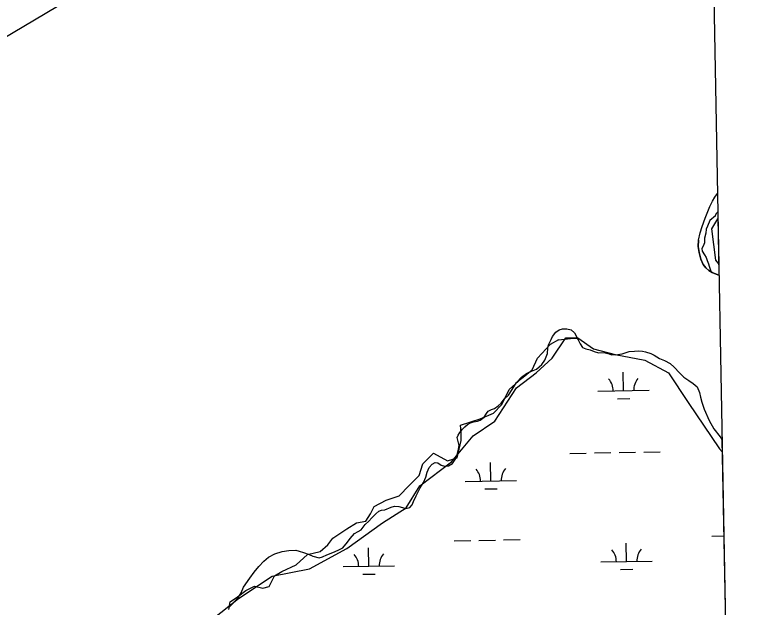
# Model space of a CAD drawing. Extents: x 3925854 to 3964121, y 224593 to 250589.
# Drawn here: x 3960477 to 3961902, y 240362 to 241517 of the extents above; entities that cross this region are included whole.
import ezdxf

# ---------------------------------------------------------------- set-up
doc = ezdxf.new("R2010")
doc.units = 0
for name, color, linetype in [('V-GRID-FRAM', 7, 'Continuous'), ('V-RIVR-EDGE', 7, 'Continuous'), ('V-SITE-VEGE', 7, 'Continuous'), ('V-TOPO-MINR', 7, 'Continuous'), ('V-TOPO-SHOR', 7, 'Continuous'), ('V-WETL-SWMP', 7, 'Continuous')]:
    doc.layers.add(name, color=color, linetype=linetype)

msp = doc.modelspace()

# ---------------------------------------------------------------- linework, layer by layer
at = {"layer": 'V-GRID-FRAM'}
msp.add_lwpolyline([(3929791.517, 248207.597), (3961703.892, 248787.859), (3962042.387, 230608.264), (3930114.146, 230027.713), (3929791.517, 248207.597)], dxfattribs=at)
at = {"layer": 'V-RIVR-EDGE'}
for points in [[(3961841.929, 241125.288), (3961831.235, 241115.864), (3961826.704, 241104.808), (3961824.167, 241098.827), (3961823.261, 241091.215), (3961820.723, 241081.609), (3961820.723, 241072.366), (3961818.005, 241066.204), (3961815.649, 241061.492), (3961816.011, 241056.055), (3961820.723, 241048.986), (3961824.167, 241043.912), (3961826.161, 241038.112), (3961828.336, 241031.406), (3961829.604, 241026.875), (3961832.504, 241019.444), (3961834.135, 241015.457)], [(3961841.491, 241124.815), (3961844.603, 241130.78), (3961846.421, 241133.018)], [(3960893.95, 240358.138), (3960896.791, 240373.288), (3960910.994, 240382.757), (3960927.091, 240395.066), (3960944.134, 240403.588), (3960960.231, 240399.8), (3960972.54, 240402.641), (3960982.956, 240423.472), (3960997.159, 240431.994), (3961025.565, 240445.25), (3961047.343, 240465.134), (3961071.961, 240470.815), (3961087.111, 240484.071), (3961096.58, 240497.328), (3961124.039, 240515.318), (3961142.976, 240526.68), (3961160.966, 240530.468), (3961170.435, 240544.671), (3961177.063, 240558.874), (3961200.735, 240571.183), (3961226.3, 240579.705), (3961245.237, 240599.589), (3961265.122, 240619.473), (3961271.75, 240642.198), (3961292.581, 240663.029), (3961320.04, 240647.879), (3961338.977, 240653.56), (3961346.552, 240687.647), (3961346.552, 240702.797), (3961345.605, 240717), (3961383.48, 240729.309), (3961409.992, 240740.672), (3961426.089, 240757.715), (3961440.292, 240787.068), (3961463.963, 240807.899), (3961484.794, 240824.943), (3961495.21, 240847.668), (3961520.775, 240875.127), (3961537.054, 240884.429)], [(3961536.577, 240883.837), (3961565.495, 240887.095), (3961572.826, 240887.095)]]:
    msp.add_lwpolyline(points, dxfattribs=at)
at = {"layer": 'V-SITE-VEGE'}
for p, q in [((3961834.782, 241099.922), (3961846.681, 241119.054)), ((3961846.681, 241119.054), (3961848.305, 241031.847)), ((3961842.462, 241038.697), (3961834.782, 241099.922)), ((3961848.305, 241031.847), (3961842.462, 241038.697)), ((3961523.734, 240847.822), (3961550.614, 240887.436)), ((3961550.614, 240887.436), (3961573.656, 240887.436)), ((3961573.656, 240887.436), (3961604.376, 240865.828)), ((3961604.376, 240865.828), (3961646.616, 240855.024)), ((3961646.616, 240855.024), (3961704.218, 240844.219)), ((3961493.012, 240819.008), (3961523.734, 240847.822)), ((3961704.218, 240844.219), (3961750.3, 240819.008)), ((3961454.612, 240790.199), (3961493.012, 240819.008)), ((3961750.3, 240819.008), (3961788.7, 240761.386)), ((3961412.37, 240725.372), (3961454.612, 240790.199)), ((3961788.7, 240761.386), (3961850.142, 240671.349)), ((3961370.13, 240696.56), (3961412.37, 240725.372)), ((3961327.888, 240646.139), (3961370.13, 240696.56)), ((3961850.142, 240671.349), (3961855.135, 240665.013)), ((3961855.135, 240665.013), (3961862.807, 240253.006)), ((3961266.448, 240599.319), (3961327.888, 240646.139)), ((3961239.566, 240556.102), (3961266.448, 240599.319)), ((3961193.486, 240527.289), (3961239.566, 240556.102)), ((3961124.364, 240476.871), (3961193.486, 240527.289)), ((3961051.402, 240437.255), (3961124.364, 240476.871)), ((3960978.44, 240422.849), (3961051.402, 240437.255)), ((3960913.16, 240379.63), (3960978.44, 240422.849)), ((3960863.238, 240340.016), (3960913.16, 240379.63))]:
    msp.add_line(p, q, dxfattribs=at)
at = {"layer": 'V-TOPO-MINR'}
msp.add_lwpolyline([(3961822.582, 242341.947), (3961719.109, 242252.803), (3961701.267, 242237.919), (3961683.125, 242223.424), (3961664.532, 242209.513), (3961645.638, 242195.99), (3961548.345, 242128.669), (3961479.959, 242082.771), (3961410.749, 242038.193), (3961340.302, 241995.597), (3961269.03, 241954.321), (3960300.747, 241378.826), (3960248.447, 241354.392), (3960195.302, 241331.655), (3959298.268, 240973.764), (3959275.482, 240965.83), (3959252.368, 240959.28), (3959228.765, 240954.807), (3959204.835, 240951.718), (3958971.967, 240932.156)], dxfattribs=at)
at = {"layer": 'V-TOPO-SHOR'}
for points in [[(3961808.92, 241077.54), (3961808.208, 241065.499), (3961810.501, 241053.953), (3961813.596, 241040.987), (3961817.944, 241030.245), (3961823.529, 241023.63), (3961828.788, 241018.913), (3961835.468, 241014.525), (3961843.089, 241011.565), (3961848.725, 241009.28)], [(3961673.959, 240860.906), (3961684.408, 240861.768), (3961691.218, 240861.813), (3961699.612, 240861.394), (3961705.797, 240860.167), (3961715.955, 240856.909), (3961722.312, 240853.624), (3961733.124, 240847.361), (3961742.493, 240843.306), (3961753.776, 240837.678), (3961761.587, 240830.127), (3961771.792, 240819.426), (3961780.24, 240811.087), (3961790.263, 240804.5), (3961798.695, 240798.696), (3961806.18, 240792.095), (3961811.163, 240781.2), (3961812.965, 240771.867), (3961815.406, 240762.066), (3961820.25, 240748.317), (3961829.576, 240726.682), (3961838.712, 240710.429), (3961851.326, 240694.676), (3961854.68, 240689.491)]]:
    msp.add_lwpolyline(points, dxfattribs=at)
at = {"layer": 'V-WETL-SWMP'}
for p, q in [((3961840.603, 241161.566), (3961845.764, 241168.31)), ((3961844.547, 241166.72), (3961845.793, 241166.743)), ((3961845.764, 241168.31), (3961848.725, 241009.28)), ((3961830.805, 241143.151), (3961836.189, 241153.932)), ((3961836.189, 241153.932), (3961840.603, 241161.566)), ((3961822.026, 241120.609), (3961827.229, 241133.869)), ((3961827.229, 241133.869), (3961830.805, 241143.151)), ((3961816.182, 241104.37), (3961822.026, 241120.609)), ((3961808.92, 241077.54), (3961812.295, 241092.11)), ((3961812.295, 241092.11), (3961816.182, 241104.37)), ((3961808.208, 241065.499), (3961808.92, 241077.54)), ((3961810.501, 241053.953), (3961808.208, 241065.499)), ((3961813.596, 241040.986), (3961810.501, 241053.953)), ((3961817.943, 241030.246), (3961813.596, 241040.986)), ((3961823.529, 241023.631), (3961817.943, 241030.246)), ((3961828.787, 241018.914), (3961823.529, 241023.631)), ((3961835.468, 241014.524), (3961828.787, 241018.914)), ((3961843.089, 241011.565), (3961835.468, 241014.524)), ((3961848.725, 241009.28), (3961843.089, 241011.565)), ((3961524.814, 240890.175), (3961531.373, 240898.319)), ((3961531.373, 240898.319), (3961537.624, 240903.154)), ((3961537.624, 240903.154), (3961544.223, 240905.181)), ((3961544.223, 240905.181), (3961552.819, 240905.238)), ((3961552.819, 240905.238), (3961561.099, 240903.144)), ((3961561.099, 240903.144), (3961567.421, 240897.069)), ((3961567.421, 240897.069), (3961574.783, 240883.726)), ((3961516.985, 240874.087), (3961521.714, 240884.037)), ((3961521.714, 240884.037), (3961524.814, 240890.175)), ((3961574.783, 240883.726), (3961578.308, 240875.649)), ((3961514.784, 240856.879), (3961515.541, 240867.465)), ((3961515.541, 240867.465), (3961516.985, 240874.087)), ((3961578.308, 240875.649), (3961583.148, 240868.737)), ((3961583.148, 240868.737), (3961589.448, 240866.134)), ((3961589.448, 240866.134), (3961598.058, 240864.041)), ((3961598.058, 240864.041), (3961605.85, 240860.787)), ((3961509.414, 240843.949), (3961514.784, 240856.879)), ((3961605.85, 240860.787), (3961614.133, 240858.196)), ((3961614.133, 240858.196), (3961624.542, 240859.091)), ((3961624.542, 240859.091), (3961634.812, 240856.018)), ((3961634.812, 240856.018), (3961639.45, 240854.561)), ((3961639.45, 240854.561), (3961640.605, 240854.899)), ((3961640.605, 240854.899), (3961647.056, 240854.446)), ((3961647.056, 240854.446), (3961660.271, 240856.022)), ((3961660.271, 240856.022), (3961673.96, 240860.907)), ((3961673.96, 240860.907), (3961684.407, 240861.768)), ((3961684.407, 240861.768), (3961691.217, 240861.813)), ((3961691.217, 240861.813), (3961699.613, 240861.393)), ((3961699.613, 240861.393), (3961705.798, 240860.167)), ((3961705.798, 240860.167), (3961715.955, 240856.908)), ((3961715.955, 240856.908), (3961722.312, 240853.624)), ((3961722.312, 240853.624), (3961733.123, 240847.36)), ((3961493.494, 240826.32), (3961503.52, 240835.313)), ((3961503.52, 240835.313), (3961509.414, 240843.949)), ((3961733.123, 240847.36), (3961742.494, 240843.305)), ((3961742.494, 240843.305), (3961753.775, 240837.678)), ((3961753.775, 240837.678), (3961761.586, 240830.127)), ((3961474.04, 240818.256), (3961483.602, 240822.287)), ((3961483.602, 240822.287), (3961493.494, 240826.32)), ((3961662.956, 240784.25), (3961662.302, 240820.245)), ((3961761.586, 240830.127), (3961771.792, 240819.425)), ((3961454.651, 240800.274), (3961464.171, 240810.586)), ((3961464.171, 240810.586), (3961474.04, 240818.256)), ((3961771.792, 240819.425), (3961780.241, 240811.087)), ((3961780.241, 240811.087), (3961790.262, 240804.501)), ((3961445.811, 240786.99), (3961454.651, 240800.274)), ((3961790.262, 240804.501), (3961798.694, 240798.697)), ((3961798.694, 240798.697), (3961806.181, 240792.095)), ((3961806.181, 240792.095), (3961811.163, 240781.2)), ((3961438.94, 240776.034), (3961445.811, 240786.99)), ((3961612.964, 240783.341), (3961712.948, 240785.159)), ((3961811.163, 240781.2), (3961812.966, 240771.868)), ((3961424.662, 240760.234), (3961431.386, 240768.379)), ((3961431.386, 240768.379), (3961438.94, 240776.034)), ((3961651.239, 240768.604), (3961675.235, 240769.04)), ((3961812.966, 240771.868), (3961815.407, 240762.065)), ((3961405.567, 240747.709), (3961411.341, 240749.566)), ((3961411.341, 240749.566), (3961418.912, 240754.741)), ((3961418.912, 240754.741), (3961424.662, 240760.234)), ((3961815.407, 240762.065), (3961820.249, 240748.318)), ((3961391.78, 240732.574), (3961395.865, 240739.875)), ((3961395.865, 240739.875), (3961399.635, 240744.859)), ((3961399.635, 240744.859), (3961405.567, 240747.709)), ((3961820.249, 240748.318), (3961829.577, 240726.682)), ((3961359.138, 240718.802), (3961365.068, 240721.983)), ((3961365.068, 240721.983), (3961370.513, 240723.672)), ((3961370.513, 240723.672), (3961378.767, 240725.379)), ((3961378.767, 240725.379), (3961383.718, 240726.735)), ((3961383.718, 240726.735), (3961391.78, 240732.574)), ((3961829.577, 240726.682), (3961838.712, 240710.43)), ((3961343.866, 240703.162), (3961349.279, 240709.645)), ((3961349.279, 240709.645), (3961353.548, 240714.137)), ((3961353.548, 240714.137), (3961359.138, 240718.802)), ((3961838.712, 240710.43), (3961851.327, 240694.676)), ((3961338.974, 240693.045), (3961340.763, 240697.52)), ((3961341.521, 240682.812), (3961338.974, 240693.045)), ((3961340.763, 240697.52), (3961343.866, 240703.162)), ((3961851.327, 240694.676), (3961854.68, 240689.492)), ((3961342.714, 240677.364), (3961341.521, 240682.812)), ((3961854.68, 240689.492), (3961888.255, 238886.269)), ((3961339.508, 240662.134), (3961341.769, 240670.249)), ((3961341.769, 240670.249), (3961342.714, 240677.364)), ((3961606.305, 240663.13), (3961638.299, 240663.711)), ((3961654.297, 240664.002), (3961686.291, 240664.584)), ((3961702.289, 240664.875), (3961734.284, 240665.457)), ((3961330.047, 240642.894), (3961336.433, 240652.194)), ((3961336.433, 240652.194), (3961339.508, 240662.134)), ((3961558.313, 240662.257), (3961590.307, 240662.839)), ((3961284.309, 240634.492), (3961290.215, 240641.309)), ((3961290.215, 240641.309), (3961295.816, 240644.321)), ((3961295.816, 240644.321), (3961301.606, 240643.698)), ((3961301.606, 240643.698), (3961307.915, 240639.607)), ((3961307.915, 240639.607), (3961314.541, 240637.667)), ((3961314.541, 240637.667), (3961322.143, 240638.048)), ((3961322.143, 240638.048), (3961330.047, 240642.894)), ((3961404.669, 240608.713), (3961404.014, 240644.707)), ((3961277.817, 240616.098), (3961280.564, 240625.705)), ((3961280.564, 240625.705), (3961284.309, 240634.492)), ((3961273.092, 240605.652), (3961277.817, 240616.098)), ((3961354.677, 240607.804), (3961454.66, 240609.622)), ((3961258.881, 240579.603), (3961266.881, 240594.865)), ((3961266.881, 240594.865), (3961273.092, 240605.652)), ((3961392.951, 240593.066), (3961416.947, 240593.502)), ((3961253.992, 240568.825), (3961258.881, 240579.603)), ((3961251.227, 240562.029), (3961253.992, 240568.825)), ((3961180.257, 240544.202), (3961186.667, 240549.865)), ((3961186.667, 240549.865), (3961191.616, 240551.551)), ((3961191.616, 240551.551), (3961198.222, 240552.587)), ((3961198.222, 240552.587), (3961210.094, 240557.294)), ((3961210.094, 240557.294), (3961216.857, 240559.488)), ((3961216.857, 240559.488), (3961225.127, 240558.881)), ((3961225.127, 240558.881), (3961232.581, 240556.616)), ((3961232.581, 240556.616), (3961239.205, 240555.006)), ((3961239.205, 240555.006), (3961246.632, 240556.874)), ((3961246.632, 240556.874), (3961251.227, 240562.029)), ((3961166.627, 240530.391), (3961172.703, 240536.547)), ((3961172.703, 240536.547), (3961180.257, 240544.202)), ((3961151.862, 240513.1), (3961159.562, 240523.731)), ((3961159.562, 240523.731), (3961166.627, 240530.391)), ((3961138.846, 240506.401), (3961145.932, 240509.92)), ((3961145.932, 240509.92), (3961151.862, 240513.1)), ((3961125.569, 240489.12), (3961130.315, 240496.426)), ((3961130.315, 240496.426), (3961138.846, 240506.401)), ((3961333.371, 240491.965), (3961365.366, 240492.547)), ((3961381.363, 240492.838), (3961413.358, 240493.42)), ((3961429.355, 240493.711), (3961461.35, 240494.292)), ((3961835.196, 240501.09), (3961858.18, 240501.508)), ((3961106.99, 240473.623), (3961116.216, 240478.478)), ((3961116.216, 240478.478), (3961125.569, 240489.12)), ((3961167.179, 240442.506), (3961166.525, 240478.5)), ((3961669.004, 240451.63), (3961668.35, 240487.625)), ((3960971.352, 240460.164), (3960983.544, 240466.526)), ((3960983.544, 240466.526), (3960998.391, 240471.253)), ((3960998.391, 240471.253), (3961010.943, 240473.155)), ((3961010.943, 240473.155), (3961024.66, 240473.741)), ((3961024.66, 240473.741), (3961031.286, 240471.801)), ((3961031.286, 240471.801), (3961039.737, 240468.881)), ((3961039.737, 240468.881), (3961050.508, 240464.984)), ((3961050.508, 240464.984), (3961057.804, 240461.726)), ((3961076.823, 240460.529), (3961085.226, 240464.883)), ((3961085.226, 240464.883), (3961096.603, 240469.422)), ((3961096.603, 240469.422), (3961106.99, 240473.623)), ((3960952.626, 240441.855), (3960962.145, 240452.498)), ((3960962.145, 240452.498), (3960971.352, 240460.164)), ((3961057.804, 240461.726), (3961069.893, 240458.5)), ((3961069.893, 240458.5), (3961076.823, 240460.529)), ((3961619.012, 240450.721), (3961718.996, 240452.539)), ((3960943.771, 240430.886), (3960952.626, 240441.855)), ((3961117.187, 240441.597), (3961217.171, 240443.415)), ((3961657.287, 240435.984), (3961681.283, 240436.42)), ((3960934.921, 240419.255), (3960943.771, 240430.886)), ((3961155.462, 240426.859), (3961179.458, 240427.295)), ((3960922.802, 240401.816), (3960934.921, 240419.255)), ((3960918.414, 240390.38), (3960922.802, 240401.816)), ((3960905.955, 240374.428), (3960912.848, 240382.078)), ((3960912.848, 240382.078), (3960918.414, 240390.38)), ((3960893.967, 240362.28), (3960900.213, 240367.777)), ((3960900.213, 240367.777), (3960905.955, 240374.428))]:
    msp.add_line(p, q, dxfattribs=at)
for centre, start, end in [((3961607.714, 240783.721), 0.269879, 41.813537), ((3961718.181, 240785.73), 140.269876, 181.813534), ((3961349.426, 240608.183), 0.269879, 41.813537), ((3961459.894, 240610.192), 140.269876, 181.813534), ((3961111.937, 240441.976), 0.269879, 41.813537), ((3961222.404, 240443.985), 140.269876, 181.813534), ((3961613.762, 240451.101), 0.269879, 41.813537), ((3961724.229, 240453.109), 140.269876, 181.813534)]:
    msp.add_arc(centre, 35.246, start, end, dxfattribs=at)

doc.saveas('drawing.dxf')
